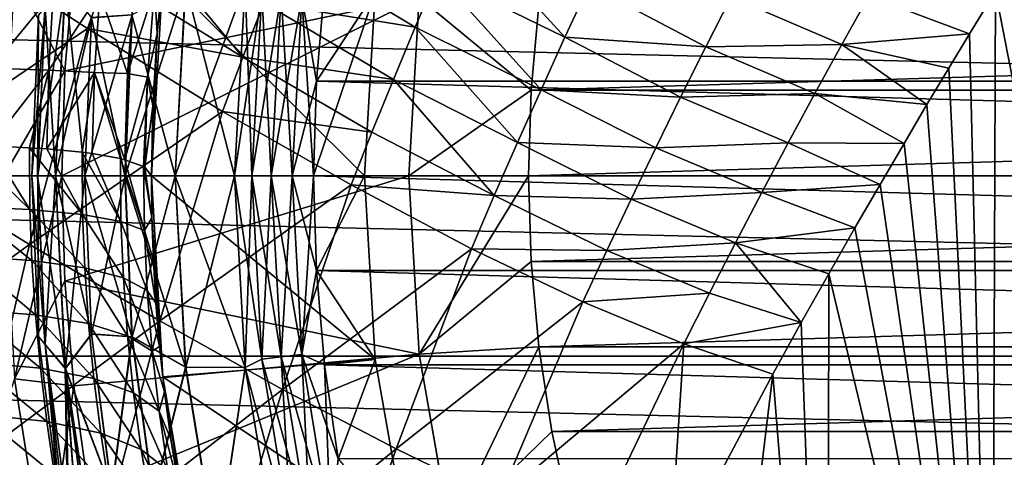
# Model space of a CAD drawing. Header units: metres. Extents: x -109 to 109, y -315 to 32.
# Tile 301 of 384: x 60.4 to 68.62, y -2.35 to 1.31. Entities that reach past the tile are written whole.
import ezdxf

# ---------------------------------------------------------------- set-up
doc = ezdxf.new("R2010")
doc.units = ezdxf.units.M
doc.layers.add('solid_K244242000C74_AAA', color=7, linetype='CONTINUOUS')

msp = doc.modelspace()

# ---------------------------------------------------------------- linework, layer by layer
at = {"layer": 'solid_K244242000C74_AAA'}
for points in [[(62.263401, 0.99339, 16.456347), (61.300674, 2.152405, 15.546345), (61.130878, 1.692116, 15.728432)], [(62.263401, 0.99339, 16.456347), (62.437725, 1.446647, 16.257355), (61.300674, 2.152405, 15.546345)], [(64.95414, 1.158538, 17.59127), (64.080513, 2.115204, 16.441885), (63.890472, 1.680171, 16.669773)], [(64.95414, 1.158538, 17.59127), (65.157188, 1.595037, 17.34203), (64.080513, 2.115204, 16.441885)], [(60.966042, 1.231156, 15.90481), (59.797676, 1.990359, 15.30108), (59.340431, 0.127648, 15.908569)], [(61.130878, 1.692116, 15.728432), (59.797676, 1.990359, 15.30108), (60.966042, 1.231156, 15.90481)], [(63.70393, 1.243209, 16.892645), (62.616535, 1.898836, 16.052763), (62.437725, 1.446647, 16.257355)], [(63.70393, 1.243209, 16.892645), (63.890472, 1.680171, 16.669773), (62.616535, 1.898836, 16.052763)], [(61.525036, 1.567647, -21.708164), (61.610294, 1.815669, -22.629128), (61.547264, 1.189836, -22.652109)], [(61.547264, 1.189836, -22.652109), (61.610294, 1.815669, -22.629128), (61.594303, 1.679261, -27.5)], [(69.991745, -5.871843, 31.947731), (68.754356, 1.873896, 19.71912), (68.55098, 1.544546, 19.971811)], [(60.355122, 1.696895, -73.162537), (60.776913, 0.879322, -73.120003), (60.850746, 1.756698, -73.120003)], [(63.736877, 1.491616, -73.120003), (60.850746, 1.756698, -73.120003), (60.776913, 0.879322, -73.120003)], [(60.355122, 1.696895, -73.162537), (60.266193, 0, -73.162537), (60.776913, 0.879322, -73.120003)], [(62.263401, 0.99339, 16.456347), (61.130878, 1.692116, 15.728432), (60.966042, 1.231156, 15.90481)], [(61.547264, 1.189836, -22.652109), (61.594303, 1.679261, -27.5), (61.5, 0, -27.5)], [(63.279499, 0, -27.5), (61.5, 0, -27.5), (61.594303, 1.679261, -27.5)], [(63.368874, 1.534514, -27.5), (63.279499, 0, -27.5), (61.594303, 1.679261, -27.5)], [(64.754082, 0.719564, 17.835173), (63.890472, 1.680171, 16.669773), (63.70393, 1.243209, 16.892645)], [(64.754082, 0.719564, 17.835173), (64.95414, 1.158538, 17.59127), (63.890472, 1.680171, 16.669773)], [(60.780933, 1.610451, -32.604633), (60.549862, 0, -33.295631), (60.69865, 0, -32.604633)], [(60.612217, 1.408973, -33.295631), (60.549862, 0, -33.295631), (60.780933, 1.610451, -32.604633)], [(60.780025, 1.609315, -45.392651), (60.697861, 0, -45.392651), (60.611774, 1.408516, -44.701569)], [(60.780025, 1.609315, -45.392651), (60.94223, 0, -46.055901), (60.697861, 0, -45.392651)], [(60.780933, 1.610451, -32.604633), (60.69865, 0, -32.604633), (60.999767, 1.323198, -31.941523)], [(60.998501, 1.322022, -46.055901), (60.94223, 0, -46.055901), (60.780025, 1.609315, -45.392651)], [(61.068794, 1.5276, -19.886341), (61.354195, 1.567215, -20.781719), (61.300449, 0.85637, -20.808289)], [(61.786114, 1.600232, -30.751143), (61.279198, 0, -31.31955), (61.699352, 0, -30.751143)], [(61.338913, 1.346975, -31.31955), (61.279198, 0, -31.31955), (61.786114, 1.600232, -30.751143)], [(61.300449, 0.85637, -20.808289), (61.525036, 1.567647, -21.708164), (61.466557, 0.823986, -21.722895)], [(61.300449, 0.85637, -20.808289), (61.354195, 1.567215, -20.781719), (61.525036, 1.567647, -21.708164)], [(61.78429, 1.60043, -47.246708), (61.697517, 0, -47.246708), (61.337227, 1.345076, -46.678066)], [(61.466557, 0.823986, -21.722895), (61.525036, 1.567647, -21.708164), (61.547264, 1.189836, -22.652109)], [(61.78429, 1.60043, -47.246708), (62.19281, 0, -47.75), (61.697517, 0, -47.246708)], [(62.282772, 1.601897, -30.25), (61.699352, 0, -30.751143), (62.19281, 0, -30.25)], [(61.786114, 1.600232, -30.751143), (61.699352, 0, -30.751143), (62.282772, 1.601897, -30.25)], [(62.282772, 1.601897, -47.75), (62.19281, 0, -47.75), (61.78429, 1.60043, -47.246708)], [(62.282772, 1.601897, -47.75), (62.338047, 0, -47.856464), (62.19281, 0, -47.75)], [(62.282772, 1.601897, -30.25), (62.19281, 0, -30.25), (62.421371, 1.531143, -30.143347)], [(62.421062, 1.531177, -47.856464), (62.338047, 0, -47.856464), (62.282772, 1.601897, -47.75)], [(62.755592, 1.494794, -47.983723), (62.946026, 1.579578, -48), (62.877144, 0.79093, -48)], [(62.755947, 1.494756, -30.016214), (62.877144, 0.79093, -30), (62.946026, 1.579578, -30)], [(62.946026, 1.579578, -30), (62.877144, 0.79093, -30), (63.368885, 1.534645, -30)], [(62.877144, 0.79093, -48), (62.946026, 1.579578, -48), (90.122856, 0.79093, -48)], [(62.946026, 1.579578, -48), (90.053978, 1.579578, -48), (90.122856, 0.79093, -48)], [(66.130142, 1.078976, 18.408699), (65.157188, 1.595037, 17.34203), (64.95414, 1.158538, 17.59127)], [(66.130142, 1.078976, 18.408699), (66.342667, 1.497808, 18.144569), (65.157188, 1.595037, 17.34203)], [(44.886593, 1.50672, -83.82), (108.149307, 0, -83.82), (44.850693, 0, -83.82)], [(108.113403, 1.50672, -83.82), (108.149307, 0, -83.82), (44.886593, 1.50672, -83.82)], [(60.159924, 0.901391, -18.276625), (60.189091, 1.541507, -18.223412), (60.679649, 1.531623, -19.028505)], [(60.159924, 0.901391, -18.276625), (60.679649, 1.531623, -19.028505), (60.642162, 0.884109, -19.072607)], [(60.642162, 0.884109, -19.072607), (60.679649, 1.531623, -19.028505), (61.068794, 1.5276, -19.886341)], [(60.642162, 0.884109, -19.072607), (61.068794, 1.5276, -19.886341), (61.024044, 0.862927, -19.92061)], [(63.736877, 1.491616, -73.120003), (60.776913, 0.879322, -73.120003), (60.752407, 0, -73.120003)], [(63.736877, 1.491616, -73.120003), (60.752407, 0, -73.120003), (63.650002, 0, -73.120003)], [(61.024044, 0.862927, -19.92061), (61.068794, 1.5276, -19.886341), (61.300449, 0.85637, -20.808289)], [(62.421371, 1.531143, -30.143347), (62.19281, 0, -30.25), (62.338356, 0, -30.143347)], [(62.421062, 1.531177, -47.856464), (62.500526, 0, -47.935352), (62.338047, 0, -47.856464)], [(62.421371, 1.531143, -30.143347), (62.338356, 0, -30.143347), (62.582928, 1.513573, -30.064522)], [(62.582928, 1.513573, -30.064522), (62.338356, 0, -30.143347), (62.500866, 0, -30.064522)], [(62.582592, 1.513609, -47.935352), (62.500526, 0, -47.935352), (62.421062, 1.531177, -47.856464)], [(62.582592, 1.513609, -47.935352), (62.674545, 0, -47.983723), (62.500526, 0, -47.935352)], [(62.582928, 1.513573, -30.064522), (62.500866, 0, -30.064522), (62.755947, 1.494756, -30.016214)], [(62.755947, 1.494756, -30.016214), (62.500866, 0, -30.064522), (62.674904, 0, -30.016214)], [(62.755592, 1.494794, -47.983723), (62.674545, 0, -47.983723), (62.582592, 1.513609, -47.935352)], [(62.755592, 1.494794, -47.983723), (62.854248, 0, -48), (62.674545, 0, -47.983723)], [(62.755947, 1.494756, -30.016214), (62.674904, 0, -30.016214), (62.877144, 0.79093, -30)], [(62.755592, 1.494794, -47.983723), (62.877144, 0.79093, -48), (62.854248, 0, -48)], [(62.854248, 0, -30), (63.279499, 0, -30), (63.368885, 1.534645, -30)], [(62.877144, 0.79093, -30), (62.854248, 0, -30), (63.368885, 1.534645, -30)], [(63.368885, 1.534645, -30), (63.279499, 0, -30), (63.368874, 1.534514, -27.5)], [(63.279499, 0, -30), (63.279499, 0, -27.5), (63.368874, 1.534514, -27.5)], [(63.736889, 1.49181, -49.5), (63.736877, 1.491616, -73.120003), (63.650002, 0, -73.120003)], [(63.736889, 1.49181, -49.5), (63.650002, 0, -73.120003), (63.650002, 0, -49.5)], [(63.736889, 1.49181, -49.5), (63.650002, 0, -49.5), (64.671669, 0.716052, -48.5)], [(63.736889, 1.49181, -49.5), (64.671669, 0.716052, -48.5), (64.736389, 1.428201, -48.5)], [(67.266357, 1.098929, 19.287773), (66.342667, 1.497808, 18.144569), (66.130142, 1.078976, 18.408699)], [(67.266357, 1.098929, 19.287773), (67.492981, 1.506354, 19.005981), (66.342667, 1.497808, 18.144569)], [(67.266357, 1.098929, 19.287773), (68.33297, 1.187332, 20.23987), (67.492981, 1.506354, 19.005981)], [(67.492981, 1.506354, 19.005981), (68.33297, 1.187332, 20.23987), (68.55098, 1.544546, 19.971811)], [(68.519516, -6.538363, 31.48103), (68.55098, 1.544546, 19.971811), (68.33297, 1.187332, 20.23987)], [(68.519516, -6.538363, 31.48103), (69.991745, -5.871843, 31.947731), (68.55098, 1.544546, 19.971811)], [(60.612217, 1.408973, -33.295631), (60.5, 0, -34), (60.549862, 0, -33.295631)], [(60.556534, 1.343836, -34), (60.5, 0, -34), (60.612217, 1.408973, -33.295631)], [(60.611774, 1.408516, -44.701569), (60.697861, 0, -45.392651), (60.549465, 0, -44.701569)], [(60.611774, 1.408516, -44.701569), (60.549465, 0, -44.701569), (60.556534, 1.343836, -44)], [(63.521065, 0.804603, 17.110222), (62.437725, 1.446647, 16.257355), (62.263401, 0.99339, 16.456347)], [(63.521065, 0.804603, 17.110222), (63.70393, 1.243209, 16.892645), (62.437725, 1.446647, 16.257355)], [(88.263611, 1.428201, -48.5), (64.736389, 1.428201, -48.5), (64.671669, 0.716052, -48.5)], [(88.328331, 0.716052, -48.5), (88.263611, 1.428201, -48.5), (64.671669, 0.716052, -48.5)], [(60.556534, 1.343836, -44), (60.549465, 0, -44.701569), (60.5, 0, -44)], [(60.556534, 1.343836, -34), (60.5, 0, -44), (60.5, 0, -34)], [(60.556534, 1.343836, -34), (60.556534, 1.343836, -44), (60.5, 0, -44)], [(60.999767, 1.323198, -31.941523), (60.69865, 0, -32.604633), (60.943394, 0, -31.941523)], [(60.998501, 1.322022, -46.055901), (61.277683, 0, -46.678066), (60.94223, 0, -46.055901)], [(61.338913, 1.346975, -31.31955), (60.943394, 0, -31.941523), (61.279198, 0, -31.31955)], [(60.999767, 1.323198, -31.941523), (60.943394, 0, -31.941523), (61.338913, 1.346975, -31.31955)], [(61.337227, 1.345076, -46.678066), (61.277683, 0, -46.678066), (60.998501, 1.322022, -46.055901)], [(61.337227, 1.345076, -46.678066), (61.697517, 0, -47.246708), (61.277683, 0, -46.678066)], [(64.557259, 0.278431, 18.07342), (63.70393, 1.243209, 16.892645), (63.521065, 0.804603, 17.110222)], [(64.557259, 0.278431, 18.07342), (64.754082, 0.719564, 17.835173), (63.70393, 1.243209, 16.892645)], [(60.966042, 1.231156, 15.90481), (59.340431, 0.127648, 15.908569), (60.482094, -0.573062, 16.574873)], [(62.093662, 0.539298, 16.649488), (60.966042, 1.231156, 15.90481), (60.482094, -0.573062, 16.574873)], [(62.263401, 0.99339, 16.456347), (60.966042, 1.231156, 15.90481), (62.093662, 0.539298, 16.649488)], [(61.466557, 0.823986, -21.722895), (61.547264, 1.189836, -22.652109), (61.511425, 0.585322, -22.635323)], [(61.511425, 0.585322, -22.635323), (61.547264, 1.189836, -22.652109), (61.5, 0, -27.5)], [(65.919861, 0.657404, 18.667568), (64.95414, 1.158538, 17.59127), (64.754082, 0.719564, 17.835173)], [(65.919861, 0.657404, 18.667568), (66.130142, 1.078976, 18.408699), (64.95414, 1.158538, 17.59127)], [(67.266357, 1.098929, 19.287773), (68.159477, 0.899936, 20.450981), (68.33297, 1.187332, 20.23987)], [(68.519516, -6.538363, 31.48103), (68.33297, 1.187332, 20.23987), (68.159477, 0.899936, 20.450981)], [(67.041618, 0.688845, 19.564009), (66.130142, 1.078976, 18.408699), (65.919861, 0.657404, 18.667568)], [(67.041618, 0.688845, 19.564009), (67.266357, 1.098929, 19.287773), (66.130142, 1.078976, 18.408699)], [(67.041618, 0.688845, 19.564009), (67.977524, 0.5952, 20.670586), (67.266357, 1.098929, 19.287773)], [(67.266357, 1.098929, 19.287773), (67.977524, 0.5952, 20.670586), (68.159477, 0.899936, 20.450981)], [(63.342045, 0.364638, 17.322231), (62.263401, 0.99339, 16.456347), (62.093662, 0.539298, 16.649488)], [(63.342045, 0.364638, 17.322231), (63.521065, 0.804603, 17.110222), (62.263401, 0.99339, 16.456347)], [(60.148602, 0.251333, -18.269806), (60.159924, 0.901391, -18.276625), (60.642162, 0.884109, -19.072607)], [(60.480629, 0.235217, -18.792984), (60.148602, 0.251333, -18.269806), (60.642162, 0.884109, -19.072607)], [(60.266193, 0, -73.162537), (60.752407, 0, -73.120003), (60.776913, 0.879322, -73.120003)], [(60.480629, 0.235217, -18.792984), (60.642162, 0.884109, -19.072607), (60.62545, 0.225323, -19.054745)], [(60.62545, 0.225323, -19.054745), (60.642162, 0.884109, -19.072607), (61.024044, 0.862927, -19.92061)], [(60.921051, 0.197129, -19.68293), (60.62545, 0.225323, -19.054745), (61.024044, 0.862927, -19.92061)], [(60.921051, 0.197129, -19.68293), (61.024044, 0.862927, -19.92061), (61.004017, 0.186476, -19.891409)], [(61.240536, 0.144477, -20.622364), (61.004017, 0.186476, -19.891409), (61.024044, 0.862927, -19.92061)], [(61.024044, 0.862927, -19.92061), (61.300449, 0.85637, -20.808289), (61.277916, 0.135338, -20.767286)], [(61.240536, 0.144477, -20.622364), (61.024044, 0.862927, -19.92061), (61.277916, 0.135338, -20.767286)], [(61.277916, 0.135338, -20.767286), (61.300449, 0.85637, -20.808289), (61.466557, 0.823986, -21.722895)], [(61.43465, 0.078325, -21.594797), (61.277916, 0.135338, -20.767286), (61.466557, 0.823986, -21.722895)], [(61.43465, 0.078325, -21.594797), (61.466557, 0.823986, -21.722895), (61.444107, 0.072825, -21.668972)], [(61.444107, 0.072825, -21.668972), (61.466557, 0.823986, -21.722895), (61.511425, 0.585322, -22.635323)], [(68.519516, -6.538363, 31.48103), (68.159477, 0.899936, 20.450981), (67.977524, 0.5952, 20.670586)], [(62.674904, 0, -30.016214), (62.854248, 0, -30), (62.877144, 0.79093, -30)], [(62.877144, 0.79093, -48), (90.145752, 0, -48), (62.854248, 0, -48)], [(62.877144, 0.79093, -48), (90.122856, 0.79093, -48), (90.145752, 0, -48)], [(64.363884, -0.164545, 18.305698), (63.521065, 0.804603, 17.110222), (63.342045, 0.364638, 17.322231)], [(64.363884, -0.164545, 18.305698), (64.557259, 0.278431, 18.07342), (63.521065, 0.804603, 17.110222)], [(63.650002, 0, -49.5), (64.650002, 0, -48.5), (64.671669, 0.716052, -48.5)], [(65.711937, 0.233093, 18.921074), (64.754082, 0.719564, 17.835173), (64.557259, 0.278431, 18.07342)], [(88.328331, 0.716052, -48.5), (64.671669, 0.716052, -48.5), (64.650002, 0, -48.5)], [(88.349998, 0, -48.5), (88.328331, 0.716052, -48.5), (64.650002, 0, -48.5)], [(65.711937, 0.233093, 18.921074), (65.919861, 0.657404, 18.667568), (64.754082, 0.719564, 17.835173)], [(66.818665, 0.275717, 19.83482), (67.041618, 0.688845, 19.564009), (65.919861, 0.657404, 18.667568)], [(66.818665, 0.275717, 19.83482), (67.786324, 0.27174, 20.898523), (67.041618, 0.688845, 19.564009)], [(67.041618, 0.688845, 19.564009), (67.786324, 0.27174, 20.898523), (67.977524, 0.5952, 20.670586)], [(61.444107, 0.072825, -21.668972), (61.511425, 0.585322, -22.635323), (61.5, 0, -22.582119)], [(61.5, 0, -22.582119), (61.511425, 0.585322, -22.635323), (61.5, 0, -27.5)], [(66.818665, 0.275717, 19.83482), (65.919861, 0.657404, 18.667568), (65.711937, 0.233093, 18.921074)], [(68.519516, -6.538363, 31.48103), (67.977524, 0.5952, 20.670586), (67.786324, 0.27174, 20.898523)], [(62.093662, 0.539298, 16.649488), (60.482094, -0.573062, 16.574873), (61.57082, -1.212794, 17.377172)], [(63.167057, -0.076399, 17.528393), (62.093662, 0.539298, 16.649488), (61.57082, -1.212794, 17.377172)], [(63.342045, 0.364638, 17.322231), (62.093662, 0.539298, 16.649488), (63.167057, -0.076399, 17.528393)], [(64.363884, -0.164545, 18.305698), (63.342045, 0.364638, 17.322231), (63.167057, -0.076399, 17.528393)], [(60.483677, -0.280655, -18.750132), (59.927868, 0.258175, -17.967361), (60.148602, 0.251333, -18.269806)], [(60.483677, -0.280655, -18.750132), (59.931484, -0.255459, -17.930361), (59.927868, 0.258175, -17.967361)], [(60.483677, -0.280655, -18.750132), (60.148602, 0.251333, -18.269806), (60.480629, 0.235217, -18.792984)], [(65.506599, -0.193698, 19.168915), (64.557259, 0.278431, 18.07342), (64.363884, -0.164545, 18.305698)], [(65.506599, -0.193698, 19.168915), (65.711937, 0.233093, 18.921074), (64.557259, 0.278431, 18.07342)], [(66.59761, -0.140438, 20.100046), (66.818665, 0.275717, 19.83482), (65.711937, 0.233093, 18.921074)], [(66.59761, -0.140438, 20.100046), (67.586128, -0.07098, 21.134514), (66.818665, 0.275717, 19.83482)], [(66.818665, 0.275717, 19.83482), (67.586128, -0.07098, 21.134514), (67.786324, 0.27174, 20.898523)], [(68.519516, -6.538363, 31.48103), (67.786324, 0.27174, 20.898523), (67.586128, -0.07098, 21.134514)], [(60.924454, -0.322892, -19.634001), (60.480629, 0.235217, -18.792984), (60.62545, 0.225323, -19.054745)], [(60.924454, -0.322892, -19.634001), (60.483677, -0.280655, -18.750132), (60.480629, 0.235217, -18.792984)], [(60.924454, -0.322892, -19.634001), (60.62545, 0.225323, -19.054745), (60.921051, 0.197129, -19.68293)], [(61.245213, -0.381565, -20.56723), (60.921051, 0.197129, -19.68293), (61.004017, 0.186476, -19.891409)], [(61.245213, -0.381565, -20.56723), (60.924454, -0.322892, -19.634001), (60.921051, 0.197129, -19.68293)], [(61.245213, -0.381565, -20.56723), (61.004017, 0.186476, -19.891409), (61.240536, 0.144477, -20.622364)], [(66.59761, -0.140438, 20.100046), (65.711937, 0.233093, 18.921074), (65.506599, -0.193698, 19.168915)], [(60.482094, -0.573062, 16.574873), (59.340431, 0.127648, 15.908569), (58.959576, -1.680736, 16.421076)], [(61.441486, -0.455463, -21.533442), (61.240536, 0.144477, -20.622364), (61.277916, 0.135338, -20.767286)], [(61.441486, -0.455463, -21.533442), (61.245213, -0.381565, -20.56723), (61.240536, 0.144477, -20.622364)], [(61.441486, -0.455463, -21.533442), (61.277916, 0.135338, -20.767286), (61.43465, 0.078325, -21.594797)], [(44.850693, 0, -83.82), (108.149307, 0, -83.82), (108.113403, -1.50672, -83.82)], [(44.850693, 0, -83.82), (108.113403, -1.50672, -83.82), (44.886593, -1.50672, -83.82)], [(61.43465, 0.078325, -21.594797), (61.444107, 0.072825, -21.668972), (61.504108, -0.351108, -22.542437)], [(61.441486, -0.455463, -21.533442), (61.43465, 0.078325, -21.594797), (61.504108, -0.351108, -22.542437)], [(61.444107, 0.072825, -21.668972), (61.5, 0, -22.582119), (61.504108, -0.351108, -22.542437)], [(61.5, 0, -22.582119), (61.5, 0, -27.5), (61.594303, -1.679261, -27.5)], [(63.368874, -1.534514, -27.5), (61.594303, -1.679261, -27.5), (61.5, 0, -27.5)], [(61.504108, -0.351108, -22.542437), (61.5, 0, -22.582119), (61.594303, -1.679261, -27.5)], [(63.368874, -1.534514, -27.5), (61.5, 0, -27.5), (63.279499, 0, -27.5)], [(62.674545, 0, -47.983723), (62.854248, 0, -48), (62.877144, -0.79093, -48)], [(62.674904, 0, -30.016214), (62.755947, -1.494756, -30.016214), (62.854248, 0, -30)], [(62.755947, -1.494756, -30.016214), (62.877144, -0.79093, -30), (62.854248, 0, -30)], [(62.877144, -0.79093, -30), (63.279499, 0, -30), (62.854248, 0, -30)], [(90.122856, -0.79093, -48), (62.877144, -0.79093, -48), (62.854248, 0, -48)], [(90.145752, 0, -48), (90.122856, -0.79093, -48), (62.854248, 0, -48)], [(63.368885, -1.534642, -30), (63.279499, 0, -30), (62.877144, -0.79093, -30)], [(63.368885, -1.534642, -30), (63.368874, -1.534514, -27.5), (63.279499, 0, -27.5)], [(63.368885, -1.534642, -30), (63.279499, 0, -27.5), (63.279499, 0, -30)], [(64.671669, -0.716052, -48.5), (88.349998, 0, -48.5), (64.650002, 0, -48.5)], [(64.671669, -0.716052, -48.5), (88.328331, -0.716052, -48.5), (88.349998, 0, -48.5)], [(60.355122, -1.696895, -73.162537), (60.752407, 0, -73.120003), (60.266193, 0, -73.162537)], [(60.355122, -1.696895, -73.162537), (60.776909, -0.879275, -73.120003), (60.752407, 0, -73.120003)], [(60.5, 0, -44), (60.549465, 0, -44.701569), (60.611774, -1.408516, -44.701569)], [(60.556534, -1.343836, -44), (60.5, 0, -44), (60.611774, -1.408516, -44.701569)], [(60.5, 0, -34), (60.5, 0, -44), (60.556534, -1.343836, -44)], [(60.5, 0, -34), (60.556534, -1.343836, -44), (60.556534, -1.343836, -34)], [(60.549862, 0, -33.295631), (60.5, 0, -34), (60.556534, -1.343836, -34)], [(60.549465, 0, -44.701569), (60.697861, 0, -45.392651), (60.780025, -1.609315, -45.392651)], [(60.611774, -1.408516, -44.701569), (60.549465, 0, -44.701569), (60.780025, -1.609315, -45.392651)], [(60.612217, -1.408973, -33.295631), (60.549862, 0, -33.295631), (60.556534, -1.343836, -34)], [(60.69865, 0, -32.604633), (60.549862, 0, -33.295631), (60.612217, -1.408973, -33.295631)], [(60.780933, -1.610451, -32.604633), (60.69865, 0, -32.604633), (60.612217, -1.408973, -33.295631)], [(60.697861, 0, -45.392651), (60.94223, 0, -46.055901), (60.998501, -1.322022, -46.055901)], [(60.780025, -1.609315, -45.392651), (60.697861, 0, -45.392651), (60.998501, -1.322022, -46.055901)], [(60.943394, 0, -31.941523), (60.69865, 0, -32.604633), (60.780933, -1.610451, -32.604633)], [(63.650002, 0, -73.120003), (60.752407, 0, -73.120003), (60.776909, -0.879275, -73.120003)], [(63.736877, -1.491616, -73.120003), (63.650002, 0, -73.120003), (60.776909, -0.879275, -73.120003)], [(60.999767, -1.323199, -31.941523), (60.943394, 0, -31.941523), (60.780933, -1.610451, -32.604633)], [(60.94223, 0, -46.055901), (61.277683, 0, -46.678066), (61.337227, -1.345075, -46.678066)], [(60.998501, -1.322022, -46.055901), (60.94223, 0, -46.055901), (61.337227, -1.345075, -46.678066)], [(61.279198, 0, -31.31955), (60.943394, 0, -31.941523), (60.999767, -1.323199, -31.941523)], [(61.338913, -1.346975, -31.31955), (61.279198, 0, -31.31955), (60.999767, -1.323199, -31.941523)], [(61.277683, 0, -46.678066), (61.697517, 0, -47.246708), (61.78429, -1.60043, -47.246708)], [(61.337227, -1.345075, -46.678066), (61.277683, 0, -46.678066), (61.78429, -1.60043, -47.246708)], [(61.699352, 0, -30.751143), (61.279198, 0, -31.31955), (61.338913, -1.346975, -31.31955)], [(61.786114, -1.600232, -30.751143), (61.699352, 0, -30.751143), (61.338913, -1.346975, -31.31955)], [(63.167057, -0.076399, 17.528393), (61.57082, -1.212794, 17.377172), (62.59483, -1.784753, 18.306025)], [(62.282772, -1.601897, -47.75), (61.78429, -1.60043, -47.246708), (61.697517, 0, -47.246708)], [(62.19281, 0, -47.75), (62.282772, -1.601897, -47.75), (61.697517, 0, -47.246708)], [(61.786114, -1.600232, -30.751143), (62.19281, 0, -30.25), (61.699352, 0, -30.751143)], [(61.786114, -1.600232, -30.751143), (62.282772, -1.601897, -30.25), (62.19281, 0, -30.25)], [(62.421062, -1.531177, -47.856464), (62.282772, -1.601897, -47.75), (62.19281, 0, -47.75)], [(62.338047, 0, -47.856464), (62.421062, -1.531177, -47.856464), (62.19281, 0, -47.75)], [(62.282772, -1.601897, -30.25), (62.338356, 0, -30.143347), (62.19281, 0, -30.25)], [(62.282772, -1.601897, -30.25), (62.421371, -1.531143, -30.143347), (62.338356, 0, -30.143347)], [(62.582592, -1.513609, -47.935352), (62.421062, -1.531177, -47.856464), (62.338047, 0, -47.856464)], [(62.582592, -1.513609, -47.935352), (62.338047, 0, -47.856464), (62.500526, 0, -47.935352)], [(62.421371, -1.531143, -30.143347), (62.500866, 0, -30.064522), (62.338356, 0, -30.143347)], [(62.421371, -1.531143, -30.143347), (62.582928, -1.513573, -30.064522), (62.500866, 0, -30.064522)], [(62.755592, -1.494794, -47.983723), (62.582592, -1.513609, -47.935352), (62.500526, 0, -47.935352)], [(62.755592, -1.494794, -47.983723), (62.500526, 0, -47.935352), (62.674545, 0, -47.983723)], [(62.582928, -1.513573, -30.064522), (62.674904, 0, -30.016214), (62.500866, 0, -30.064522)], [(62.582928, -1.513573, -30.064522), (62.755947, -1.494756, -30.016214), (62.674904, 0, -30.016214)], [(64.17421, -0.609044, 18.531689), (63.167057, -0.076399, 17.528393), (62.59483, -1.784753, 18.306025)], [(62.755592, -1.494794, -47.983723), (62.674545, 0, -47.983723), (62.877144, -0.79093, -48)], [(64.363884, -0.164545, 18.305698), (63.167057, -0.076399, 17.528393), (64.17421, -0.609044, 18.531689)], [(63.650002, 0, -49.5), (63.650002, 0, -73.120003), (63.736877, -1.491616, -73.120003)], [(63.736889, -1.49181, -49.5), (63.650002, 0, -49.5), (63.736877, -1.491616, -73.120003)], [(63.736889, -1.49181, -49.5), (64.650002, 0, -48.5), (63.650002, 0, -49.5)], [(63.736889, -1.49181, -49.5), (64.671669, -0.716052, -48.5), (64.650002, 0, -48.5)], [(66.59761, -0.140438, 20.100046), (67.376358, -0.434389, 21.378315), (67.586128, -0.07098, 21.134514)], [(68.519516, -6.538363, 31.48103), (67.586128, -0.07098, 21.134514), (67.376358, -0.434389, 21.378315)], [(66.378632, -0.559454, 20.359413), (66.59761, -0.140438, 20.100046), (65.506599, -0.193698, 19.168915)], [(66.378632, -0.559454, 20.359413), (67.376358, -0.434389, 21.378315), (66.59761, -0.140438, 20.100046)], [(65.30407, -0.622706, 19.410797), (64.363884, -0.164545, 18.305698), (64.17421, -0.609044, 18.531689)], [(65.30407, -0.622706, 19.410797), (65.506599, -0.193698, 19.168915), (64.363884, -0.164545, 18.305698)], [(66.378632, -0.559454, 20.359413), (65.506599, -0.193698, 19.168915), (65.30407, -0.622706, 19.410797)], [(60.501453, -0.708939, -18.696182), (59.950775, -0.67231, -17.884699), (59.931484, -0.255459, -17.930361)], [(60.483677, -0.280655, -18.750132), (60.501453, -0.708939, -18.696182), (59.931484, -0.255459, -17.930361)], [(60.94249, -0.769578, -19.57061), (60.501453, -0.708939, -18.696182), (60.483677, -0.280655, -18.750132)], [(60.924454, -0.322892, -19.634001), (60.94249, -0.769578, -19.57061), (60.483677, -0.280655, -18.750132)], [(61.265297, -0.853323, -20.493408), (60.94249, -0.769578, -19.57061), (60.924454, -0.322892, -19.634001)], [(61.245213, -0.381565, -20.56723), (61.265297, -0.853323, -20.493408), (60.924454, -0.322892, -19.634001)], [(61.465355, -0.958494, -21.448393), (61.265297, -0.853323, -20.493408), (61.245213, -0.381565, -20.56723)], [(61.441486, -0.455463, -21.533442), (61.465355, -0.958494, -21.448393), (61.245213, -0.381565, -20.56723)], [(61.441486, -0.455463, -21.533442), (61.504108, -0.351108, -22.542437), (61.516666, -0.706903, -22.488874)], [(61.516666, -0.706903, -22.488874), (61.504108, -0.351108, -22.542437), (61.594303, -1.679261, -27.5)], [(61.441486, -0.455463, -21.533442), (61.516666, -0.706903, -22.488874), (61.537888, -1.065434, -22.422192)], [(61.441486, -0.455463, -21.533442), (61.537888, -1.065434, -22.422192), (61.465355, -0.958494, -21.448393)], [(66.378632, -0.559454, 20.359413), (67.157249, -0.81921, 21.629509), (67.376358, -0.434389, 21.378315)], [(68.519516, -6.538363, 31.48103), (67.376358, -0.434389, 21.378315), (67.157249, -0.81921, 21.629509)], [(60.482094, -0.573062, 16.574873), (58.959576, -1.680736, 16.421076), (60.069889, -2.332387, 17.147558)], [(61.57082, -1.212794, 17.377172), (60.482094, -0.573062, 16.574873), (60.069889, -2.332387, 17.147558)], [(66.161911, -0.981162, 20.61265), (66.378632, -0.559454, 20.359413), (65.30407, -0.622706, 19.410797)], [(66.161911, -0.981162, 20.61265), (66.928078, -1.227124, 21.887501), (66.378632, -0.559454, 20.359413)], [(66.378632, -0.559454, 20.359413), (66.928078, -1.227124, 21.887501), (67.157249, -0.81921, 21.629509)], [(64.17421, -0.609044, 18.531689), (62.59483, -1.784753, 18.306025), (63.54277, -2.282636, 19.350918)], [(65.104568, -1.053674, 19.646427), (64.17421, -0.609044, 18.531689), (63.54277, -2.282636, 19.350918)], [(65.30407, -0.622706, 19.410797), (64.17421, -0.609044, 18.531689), (65.104568, -1.053674, 19.646427)], [(66.161911, -0.981162, 20.61265), (65.30407, -0.622706, 19.410797), (65.104568, -1.053674, 19.646427)], [(60.530815, -1.162532, -18.613964), (59.979939, -1.119094, -17.81105), (59.950775, -0.67231, -17.884699)], [(60.501453, -0.708939, -18.696182), (60.530815, -1.162532, -18.613964), (59.950775, -0.67231, -17.884699)], [(60.97393, -1.235664, -19.478863), (60.530815, -1.162532, -18.613964), (60.501453, -0.708939, -18.696182)], [(60.94249, -0.769578, -19.57061), (60.97393, -1.235664, -19.478863), (60.501453, -0.708939, -18.696182)], [(61.537888, -1.065434, -22.422192), (61.516666, -0.706903, -22.488874), (61.594303, -1.679261, -27.5)], [(63.736889, -1.49181, -49.5), (64.736389, -1.428201, -48.5), (64.671669, -0.716052, -48.5)], [(64.671669, -0.716052, -48.5), (64.736389, -1.428201, -48.5), (88.328331, -0.716052, -48.5)], [(64.736389, -1.428201, -48.5), (88.263611, -1.428201, -48.5), (88.328331, -0.716052, -48.5)], [(61.300663, -1.337461, -20.391325), (60.97393, -1.235664, -19.478863), (60.94249, -0.769578, -19.57061)], [(61.265297, -0.853323, -20.493408), (61.300663, -1.337461, -20.391325), (60.94249, -0.769578, -19.57061)], [(62.755592, -1.494794, -47.983723), (62.877144, -0.79093, -48), (62.946026, -1.579578, -48)], [(62.755947, -1.494756, -30.016214), (62.946026, -1.579578, -30), (62.877144, -0.79093, -30)], [(90.053978, -1.579578, -48), (62.946026, -1.579578, -48), (62.877144, -0.79093, -48)], [(90.122856, -0.79093, -48), (90.053978, -1.579578, -48), (62.877144, -0.79093, -48)], [(63.368885, -1.534642, -30), (62.877144, -0.79093, -30), (62.946026, -1.579578, -30)], [(67.147652, -7.335718, 30.922714), (67.157249, -0.81921, 21.629509), (66.928078, -1.227124, 21.887501)], [(67.147652, -7.335718, 30.922714), (68.519516, -6.538363, 31.48103), (67.157249, -0.81921, 21.629509)], [(60.355122, -1.696895, -73.162537), (60.850739, -1.75662, -73.120003), (60.776909, -0.879275, -73.120003)], [(63.736877, -1.491616, -73.120003), (60.776909, -0.879275, -73.120003), (60.850739, -1.75662, -73.120003)], [(61.506416, -1.465886, -21.335344), (61.300663, -1.337461, -20.391325), (61.265297, -0.853323, -20.493408)], [(61.465355, -0.958494, -21.448393), (61.506416, -1.465886, -21.335344), (61.265297, -0.853323, -20.493408)], [(61.465355, -0.958494, -21.448393), (61.537888, -1.065434, -22.422192), (61.568066, -1.427351, -22.342007)], [(61.465355, -0.958494, -21.448393), (61.568066, -1.427351, -22.342007), (61.506416, -1.465886, -21.335344)], [(66.161911, -0.981162, 20.61265), (65.104568, -1.053674, 19.646427), (65.947632, -1.4054, 20.859495)], [(66.161911, -0.981162, 20.61265), (65.947632, -1.4054, 20.859495), (66.928078, -1.227124, 21.887501)], [(61.568066, -1.427351, -22.342007), (61.537888, -1.065434, -22.422192), (61.594303, -1.679261, -27.5)], [(65.104568, -1.053674, 19.646427), (63.54277, -2.282636, 19.350918), (64.403687, -2.700493, 20.500887)], [(65.947632, -1.4054, 20.859495), (65.104568, -1.053674, 19.646427), (64.403687, -2.700493, 20.500887)], [(60.571945, -1.607675, -18.510073), (60.01981, -1.556422, -17.716862), (59.979939, -1.119094, -17.81105)], [(60.530815, -1.162532, -18.613964), (60.571945, -1.607675, -18.510073), (59.979939, -1.119094, -17.81105)], [(61.57082, -1.212794, 17.377172), (60.069889, -2.332387, 17.147558), (61.114983, -2.931964, 18.004002)], [(61.018471, -1.694185, -19.364191), (60.571945, -1.607675, -18.510073), (60.530815, -1.162532, -18.613964)], [(60.97393, -1.235664, -19.478863), (61.018471, -1.694185, -19.364191), (60.530815, -1.162532, -18.613964)], [(62.59483, -1.784753, 18.306025), (61.57082, -1.212794, 17.377172), (61.114983, -2.931964, 18.004002)], [(65.947632, -1.4054, 20.859495), (66.689873, -1.65845, 22.151937), (66.928078, -1.227124, 21.887501)], [(67.147652, -7.335718, 30.922714), (66.928078, -1.227124, 21.887501), (66.689873, -1.65845, 22.151937)], [(61.350735, -1.814704, -20.264978), (61.018471, -1.694185, -19.364191), (60.97393, -1.235664, -19.478863)], [(61.300663, -1.337461, -20.391325), (61.350735, -1.814704, -20.264978), (60.97393, -1.235664, -19.478863)], [(60.725739, -2.678175, -44), (60.556534, -1.343836, -44), (60.611774, -1.408516, -44.701569)], [(60.556534, -1.343836, -34), (60.556534, -1.343836, -44), (60.725739, -2.678175, -44)], [(60.556534, -1.343836, -34), (60.725739, -2.678175, -44), (60.725739, -2.678175, -34)], [(60.612217, -1.408973, -33.295631), (60.556534, -1.343836, -34), (60.725739, -2.678175, -34)], [(60.780025, -1.609315, -45.392651), (60.998501, -1.322022, -46.055901), (61.166908, -2.63448, -46.055901)], [(61.168488, -2.636807, -31.941523), (60.999767, -1.323199, -31.941523), (60.780933, -1.610451, -32.604633)], [(61.166908, -2.63448, -46.055901), (60.998501, -1.322022, -46.055901), (61.337227, -1.345075, -46.678066)], [(61.338913, -1.346975, -31.31955), (60.999767, -1.323199, -31.941523), (61.168488, -2.636807, -31.941523)], [(61.166908, -2.63448, -46.055901), (61.337227, -1.345075, -46.678066), (61.515388, -2.679628, -46.678066)], [(61.517601, -2.68338, -31.31955), (61.338913, -1.346975, -31.31955), (61.168488, -2.636807, -31.941523)], [(61.564014, -1.966834, -21.196646), (61.350735, -1.814704, -20.264978), (61.300663, -1.337461, -20.391325)], [(61.506416, -1.465886, -21.335344), (61.564014, -1.966834, -21.196646), (61.300663, -1.337461, -20.391325)], [(61.515388, -2.679628, -46.678066), (61.337227, -1.345075, -46.678066), (61.78429, -1.60043, -47.246708)], [(61.786114, -1.600232, -30.751143), (61.338913, -1.346975, -31.31955), (61.517601, -2.68338, -31.31955)], [(60.797485, -2.802445, -44.701088), (60.611774, -1.408516, -44.701569), (60.780025, -1.609315, -45.392651)], [(60.762775, -2.742327, -44.505867), (60.611774, -1.408516, -44.701569), (60.797485, -2.802445, -44.701088)], [(60.734898, -2.694041, -44.252388), (60.611774, -1.408516, -44.701569), (60.762775, -2.742327, -44.505867)], [(60.734898, -2.694041, -44.252388), (60.725739, -2.678175, -44), (60.611774, -1.408516, -44.701569)], [(60.734898, -2.69404, -33.747616), (60.612217, -1.408973, -33.295631), (60.725739, -2.678175, -34)], [(60.762775, -2.742327, -33.494133), (60.798069, -2.803458, -33.296097), (60.612217, -1.408973, -33.295631)], [(60.780933, -1.610451, -32.604633), (60.612217, -1.408973, -33.295631), (60.798069, -2.803458, -33.296097)], [(60.734898, -2.69404, -33.747616), (60.762775, -2.742327, -33.494133), (60.612217, -1.408973, -33.295631)], [(61.506416, -1.465886, -21.335344), (61.568066, -1.427351, -22.342007), (61.609028, -1.805266, -22.242849)], [(61.506416, -1.465886, -21.335344), (61.609028, -1.805266, -22.242849), (61.564014, -1.966834, -21.196646)], [(61.609028, -1.805266, -22.242849), (61.568066, -1.427351, -22.342007), (61.594303, -1.679261, -27.5)], [(63.996368, -2.963389, -49.5), (64.736389, -1.428201, -48.5), (63.736889, -1.49181, -49.5)], [(63.996368, -2.963389, -49.5), (64.844109, -2.136055, -48.5), (64.736389, -1.428201, -48.5)], [(65.947632, -1.4054, 20.859495), (64.403687, -2.700493, 20.500887), (65.16851, -3.034107, 21.742756)], [(64.736389, -1.428201, -48.5), (64.844109, -2.136055, -48.5), (88.263611, -1.428201, -48.5)], [(64.844109, -2.136055, -48.5), (88.155891, -2.136055, -48.5), (88.263611, -1.428201, -48.5)], [(65.947632, -1.4054, 20.859495), (65.16851, -3.034107, 21.742756), (65.824142, -3.288697, 23.067255)], [(65.947632, -1.4054, 20.859495), (65.824142, -3.288697, 23.067255), (66.689873, -1.65845, 22.151937)], [(44.886593, -1.50672, -83.82), (108.113403, -1.50672, -83.82), (108.005989, -3.008363, -83.82)], [(44.886593, -1.50672, -83.82), (108.005989, -3.008363, -83.82), (44.994007, -3.008363, -83.82)], [(60.625038, -2.053126, -18.382956), (60.070671, -1.995611, -17.600037), (60.01981, -1.556422, -17.716862)], [(60.571945, -1.607675, -18.510073), (60.625038, -2.053126, -18.382956), (60.01981, -1.556422, -17.716862)], [(63.736877, -1.491616, -73.120003), (60.850739, -1.75662, -73.120003), (60.973869, -2.631699, -73.120003)], [(63.996384, -2.963359, -73.120003), (63.736877, -1.491616, -73.120003), (60.973869, -2.631699, -73.120003)], [(63.368874, -1.534514, -27.5), (63.635868, -3.048896, -27.5), (61.594303, -1.679261, -27.5)], [(62.282772, -1.601897, -30.25), (62.669445, -3.044335, -30.143347), (62.421371, -1.531143, -30.143347)], [(62.421062, -1.531177, -47.856464), (62.669144, -3.044402, -47.856464), (62.282772, -1.601897, -47.75)], [(62.582592, -1.513609, -47.935352), (62.827827, -3.009473, -47.935352), (62.421062, -1.531177, -47.856464)], [(62.827827, -3.009473, -47.935352), (62.669144, -3.044402, -47.856464), (62.421062, -1.531177, -47.856464)], [(62.421371, -1.531143, -30.143347), (62.669445, -3.044335, -30.143347), (62.582928, -1.513573, -30.064522)], [(62.755592, -1.494794, -47.983723), (62.99778, -2.972064, -47.983723), (62.582592, -1.513609, -47.935352)], [(62.99778, -2.972064, -47.983723), (62.827827, -3.009473, -47.935352), (62.582592, -1.513609, -47.935352)], [(62.582928, -1.513573, -30.064522), (62.828156, -3.0094, -30.064522), (62.755947, -1.494756, -30.016214)], [(62.669445, -3.044335, -30.143347), (62.828156, -3.0094, -30.064522), (62.582928, -1.513573, -30.064522)], [(62.755592, -1.494794, -47.983723), (62.946026, -1.579578, -48), (63.060848, -2.36551, -48)], [(62.755592, -1.494794, -47.983723), (63.060848, -2.36551, -48), (62.99778, -2.972064, -47.983723)], [(62.755947, -1.494756, -30.016214), (62.998127, -2.971987, -30.016214), (62.946026, -1.579578, -30)], [(62.828156, -3.0094, -30.064522), (62.998127, -2.971987, -30.016214), (62.755947, -1.494756, -30.016214)], [(63.368885, -1.534642, -30), (62.946026, -1.579578, -30), (63.060848, -2.36551, -30)], [(63.635883, -3.048861, -30), (63.368885, -1.534642, -30), (63.060848, -2.36551, -30)], [(63.635883, -3.048861, -30), (63.635868, -3.048896, -27.5), (63.368874, -1.534514, -27.5)], [(63.635883, -3.048861, -30), (63.368874, -1.534514, -27.5), (63.368885, -1.534642, -30)], [(63.736889, -1.49181, -49.5), (63.736877, -1.491616, -73.120003), (63.996384, -2.963359, -73.120003)], [(63.996368, -2.963389, -49.5), (63.736889, -1.49181, -49.5), (63.996384, -2.963359, -73.120003)], [(61.07618, -2.151254, -19.225668), (60.625038, -2.053126, -18.382956), (60.571945, -1.607675, -18.510073)], [(61.018471, -1.694185, -19.364191), (61.07618, -2.151254, -19.225668), (60.571945, -1.607675, -18.510073)], [(61.023952, -3.194702, -45.391922), (60.780025, -1.609315, -45.392651), (61.166908, -2.63448, -46.055901)], [(60.978302, -3.115632, -45.288059), (60.780025, -1.609315, -45.392651), (61.023952, -3.194702, -45.391922)], [(60.881622, -2.948179, -45.023479), (60.780025, -1.609315, -45.392651), (60.978302, -3.115632, -45.288059)], [(60.810925, -2.825723, -44.762829), (60.797485, -2.802445, -44.701088), (60.780025, -1.609315, -45.392651)], [(60.881622, -2.948179, -45.023479), (60.810925, -2.825723, -44.762829), (60.780025, -1.609315, -45.392651)], [(60.780933, -1.610451, -32.604633), (60.798069, -2.803458, -33.296097), (60.810925, -2.825723, -33.237171)], [(60.881626, -2.94818, -32.976517), (60.780933, -1.610451, -32.604633), (60.810925, -2.825723, -33.237171)], [(60.978306, -3.115634, -32.711937), (61.025211, -3.19688, -32.605377), (60.780933, -1.610451, -32.604633)], [(61.168488, -2.636807, -31.941523), (60.780933, -1.610451, -32.604633), (61.025211, -3.19688, -32.605377)], [(60.881626, -2.94818, -32.976517), (60.978306, -3.115634, -32.711937), (60.780933, -1.610451, -32.604633)], [(61.515388, -2.679628, -46.678066), (61.78429, -1.60043, -47.246708), (62.043591, -3.182096, -47.246708)], [(62.045383, -3.181702, -30.751143), (61.786114, -1.600232, -30.751143), (61.517601, -2.68338, -31.31955)], [(62.282772, -1.601897, -47.75), (62.043591, -3.182096, -47.246708), (61.78429, -1.60043, -47.246708)], [(62.045383, -3.181702, -30.751143), (62.282772, -1.601897, -30.25), (61.786114, -1.600232, -30.751143)], [(62.282772, -1.601897, -47.75), (62.551521, -3.183649, -47.75), (62.043591, -3.182096, -47.246708)], [(62.045383, -3.181702, -30.751143), (62.551521, -3.183649, -30.25), (62.282772, -1.601897, -30.25)], [(62.669144, -3.044402, -47.856464), (62.551521, -3.183649, -47.75), (62.282772, -1.601897, -47.75)], [(62.282772, -1.601897, -30.25), (62.551521, -3.183649, -30.25), (62.669445, -3.044335, -30.143347)], [(89.939148, -2.36551, -48), (63.060848, -2.36551, -48), (62.946026, -1.579578, -48)], [(90.053978, -1.579578, -48), (89.939148, -2.36551, -48), (62.946026, -1.579578, -48)], [(62.998127, -2.971987, -30.016214), (63.060848, -2.36551, -30), (62.946026, -1.579578, -30)], [(60.355122, -1.696895, -73.162537), (60.014812, -2.702571, -73.288864), (60.620941, -3.375198, -73.162537)], [(60.355122, -1.696895, -73.162537), (60.620941, -3.375198, -73.162537), (60.850739, -1.75662, -73.120003)], [(61.415386, -2.28858, -20.114132), (61.07618, -2.151254, -19.225668), (61.018471, -1.694185, -19.364191)], [(61.350735, -1.814704, -20.264978), (61.415386, -2.28858, -20.114132), (61.018471, -1.694185, -19.364191)], [(61.609028, -1.805266, -22.242849), (61.594303, -1.679261, -27.5), (61.876057, -3.337607, -27.5)], [(63.635868, -3.048896, -27.5), (61.876057, -3.337607, -27.5), (61.594303, -1.679261, -27.5)], [(65.893402, -8.253881, 30.27981), (66.689873, -1.65845, 22.151937), (65.824142, -3.288697, 23.067255)], [(65.893402, -8.253881, 30.27981), (67.147652, -7.335718, 30.922714), (66.689873, -1.65845, 22.151937)], [(60.620941, -3.375198, -73.162537), (60.973869, -2.631699, -73.120003), (60.850739, -1.75662, -73.120003)], [(62.59483, -1.784753, 18.306025), (61.114983, -2.931964, 18.004002), (62.0839, -3.473256, 18.98053)], [(61.564014, -1.966834, -21.196646), (61.609028, -1.805266, -22.242849), (61.662338, -2.200857, -22.124691)], [(61.662338, -2.200857, -22.124691), (61.609028, -1.805266, -22.242849), (61.876057, -3.337607, -27.5)], [(63.54277, -2.282636, 19.350918), (62.59483, -1.784753, 18.306025), (62.0839, -3.473256, 18.98053)], [(61.637798, -2.462377, -21.03278), (61.415386, -2.28858, -20.114132), (61.350735, -1.814704, -20.264978)], [(61.564014, -1.966834, -21.196646), (61.637798, -2.462377, -21.03278), (61.350735, -1.814704, -20.264978)], [(61.564014, -1.966834, -21.196646), (61.662338, -2.200857, -22.124691), (61.728268, -2.606908, -21.986814)], [(61.564014, -1.966834, -21.196646), (61.728268, -2.606908, -21.986814), (61.637798, -2.462377, -21.03278)], [(60.690216, -2.49942, -18.233223), (60.132786, -2.437438, -17.461031), (60.070671, -1.995611, -17.600037)], [(60.625038, -2.053126, -18.382956), (60.690216, -2.49942, -18.233223), (60.070671, -1.995611, -17.600037)], [(61.147003, -2.607104, -19.064093), (60.690216, -2.49942, -18.233223), (60.625038, -2.053126, -18.382956)], [(61.07618, -2.151254, -19.225668), (61.147003, -2.607104, -19.064093), (60.625038, -2.053126, -18.382956)], [(63.996368, -2.963389, -49.5), (64.994377, -2.835923, -48.5), (64.844109, -2.136055, -48.5)], [(64.844109, -2.136055, -48.5), (64.994377, -2.835923, -48.5), (88.155891, -2.136055, -48.5)], [(64.994377, -2.835923, -48.5), (88.005623, -2.835923, -48.5), (88.155891, -2.136055, -48.5)], [(61.494358, -2.758964, -19.939787), (61.147003, -2.607104, -19.064093), (61.07618, -2.151254, -19.225668)], [(61.415386, -2.28858, -20.114132), (61.494358, -2.758964, -19.939787), (61.07618, -2.151254, -19.225668)], [(61.728268, -2.606908, -21.986814), (61.662338, -2.200857, -22.124691), (61.876057, -3.337607, -27.5)], [(61.727257, -2.951983, -20.844967), (61.494358, -2.758964, -19.939787), (61.415386, -2.28858, -20.114132)], [(61.637798, -2.462377, -21.03278), (61.727257, -2.951983, -20.844967), (61.415386, -2.28858, -20.114132)], [(63.54277, -2.282636, 19.350918), (62.0839, -3.473256, 18.98053), (62.966129, -3.950398, 20.066422)], [(64.403687, -2.700493, 20.500887), (63.54277, -2.282636, 19.350918), (62.966129, -3.950398, 20.066422)], [(61.114983, -2.931964, 18.004002), (60.069889, -2.332387, 17.147558), (60.322319, -4.325127, 18.096037)]]:
    msp.add_3dface(points, dxfattribs=at)

doc.saveas('drawing.dxf')
